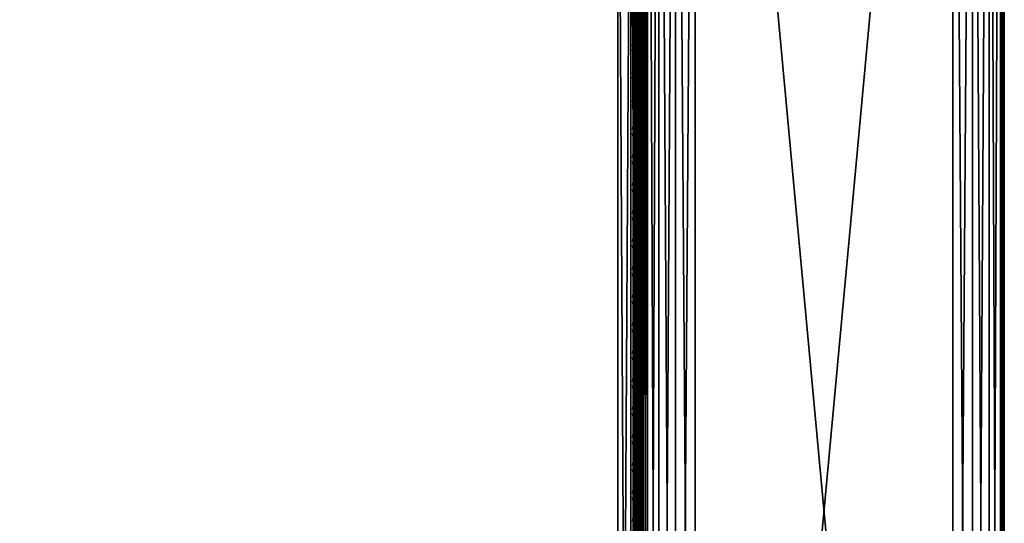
# Model space of a CAD drawing. Header units: inches. Extents: x 0 to 76, y -28.1 to 0.
# Tile 333 of 484: x 66.4 to 76, y -14.1 to -9.2. Entities that reach past the tile are written whole.
import ezdxf

# ---------------------------------------------------------------- set-up
doc = ezdxf.new("R2010")
doc.units = ezdxf.units.IN
doc.header["$LTSCALE"] = 0.03937
doc.header["$MEASUREMENT"] = 0
for name, color, linetype in [('A-FURN-3-ST', 151, 'Continuous'), ('A-FURN-3-ST-ARM', 165, 'Continuous'), ('A-FURN-3-ST-SEAM', 250, 'Continuous'), ('A-FURN-3-STITCH', 15, 'Continuous')]:
    doc.layers.add(name, color=color, linetype=linetype)

msp = doc.modelspace()

# ---------------------------------------------------------------- meshes
at = {"layer": 'A-FURN-3-ST'}
mesh = msp.add_polyface(dxfattribs=at)
corners = [(3.75, -5.4592, 18), (72.25, -5.4592, 18), (3.75, -5.1746, 17.9626), (72.25, -5.1746, 17.9626), (3.75, -4.9094, 17.8528), (72.25, -4.9094, 17.8528), (3.75, -4.6816, 17.6781), (72.25, -4.6816, 17.6781), (3.75, -4.5068, 17.4505), (72.25, -4.5068, 17.4505), (3.75, -4.3968, 17.1854), (72.25, -4.3968, 17.1854), (3.75, -4.3592, 16.9008), (72.25, -4.3504, 5.5004), (3.75, -4.3504, 5.5004), (3.75, -4.3883, 5.3089), (72.25, -4.3883, 5.3089), (3.75, -4.4967, 5.1466), (72.25, -4.4967, 5.1466), (3.75, -4.659, 5.0381), (72.25, -4.659, 5.0381), (3.75, -4.8504, 5), (3.75, -27.51, 5), (3.625, -4.8504, 5.0335), (3.625, -27.51, 5.0335), (3.5335, -4.8504, 5.125), (3.5335, -4.5038, 5.3567), (3.625, -4.3839, 5.5004), (3.625, -4.4193, 5.3217), (3.625, -4.5204, 5.1703), (3.625, -4.6718, 5.069), (3.5335, -4.4842, 16.9008), (3.625, -4.3926, 16.9008), (3.625, -4.4292, 17.1767), (3.5335, -5.2069, 17.8418), (3.625, -5.4592, 17.9665), (3.625, -5.1833, 17.9302), (3.5335, -4.77, 17.5897), (3.625, -4.7053, 17.6544), (3.625, -4.5358, 17.4337), (3.5335, -4.615, 17.3879), (3.5335, -4.5175, 17.153), (3.625, -4.9261, 17.8238), (3.625, -26.91, 17.9665), (3.75, -26.91, 18)]
mesh.append_faces([[corners[k] for k in face] for face in [(0, 1, 2), (2, 3, 4), (4, 5, 6), (6, 7, 8), (8, 9, 10), (10, 11, 12), (12, 13, 14), (14, 13, 15), (15, 16, 17), (17, 18, 19), (19, 20, 21), (21, 22, 23), (23, 24, 25), (26, 27, 28), (28, 27, 14), (28, 14, 15), (28, 15, 29), (29, 15, 17), (29, 17, 30), (30, 17, 19), (30, 19, 23), (23, 19, 21), (23, 25, 30), (27, 31, 32), (27, 32, 14), (14, 32, 12), (31, 33, 32), (32, 33, 10), (32, 10, 12), (34, 35, 36), (37, 38, 39, 40), (40, 39, 33, 41), (35, 0, 36), (36, 0, 2), (36, 2, 42), (42, 2, 4), (42, 4, 38), (38, 4, 6), (38, 6, 39), (39, 6, 8), (39, 8, 33), (33, 8, 10), (35, 43, 0), (44, 1, 0)]])
mesh = msp.add_polyface(dxfattribs=at)
corners = [(72.375, -4.8504, 5.0335), (72.375, -27.51, 5.0335), (72.25, -4.8504, 5), (72.25, -4.3504, 5.5004), (72.375, -4.3839, 5.5004), (72.25, -4.3883, 5.3089), (72.375, -4.4193, 5.3217), (72.25, -4.4967, 5.1466), (72.375, -4.5204, 5.1703), (72.25, -4.659, 5.0381), (72.375, -4.6718, 5.069), (72.4665, -4.7068, 5.1536), (72.4665, -4.4754, 5.5003), (72.4665, -4.5038, 5.3567), (72.4665, -4.5851, 5.2349), (72.25, -4.3592, 16.9008), (72.375, -4.3926, 16.9008), (72.25, -5.4592, 18), (72.375, -5.4592, 17.9665), (72.25, -5.1746, 17.9626), (72.375, -5.1833, 17.9302), (72.25, -4.9094, 17.8528), (72.375, -4.9261, 17.8238), (72.25, -4.6816, 17.6781), (72.375, -4.7053, 17.6544), (72.25, -4.5068, 17.4505), (72.375, -4.5358, 17.4337), (72.25, -4.3968, 17.1854), (72.375, -4.4292, 17.1767), (72.4665, -4.5175, 17.153), (72.4665, -5.4592, 17.875), (72.25, -26.91, 18), (72.375, -26.91, 17.9665), (3.75, -5.1746, 17.9626), (3.75, -4.9094, 17.8528), (3.75, -4.6816, 17.6781), (3.75, -4.5068, 17.4505), (3.75, -4.3968, 17.1854), (3.75, -4.3592, 16.9008), (3.75, -4.3883, 5.3089), (3.75, -4.4967, 5.1466), (3.75, -4.659, 5.0381), (3.75, -4.8504, 5), (72.25, -27.51, 5)]
mesh.append_faces([[corners[k] for k in face] for face in [(0, 1, 2), (3, 4, 5), (5, 4, 6), (5, 6, 7), (7, 6, 8), (7, 8, 9), (9, 8, 10), (9, 10, 2), (2, 10, 0), (0, 10, 11), (12, 6, 4), (8, 6, 13, 14), (3, 15, 4), (4, 15, 16), (4, 16, 12), (17, 18, 19), (19, 18, 20), (19, 20, 21), (21, 20, 22), (21, 22, 23), (23, 22, 24), (23, 24, 25), (25, 24, 26), (25, 26, 27), (27, 26, 28), (27, 28, 15), (15, 28, 16), (16, 28, 29), (18, 30, 20), (17, 31, 18), (18, 32, 30), (33, 17, 19), (34, 19, 21), (35, 21, 23), (36, 23, 25), (37, 25, 27), (38, 27, 15), (15, 3, 38), (39, 3, 5), (40, 5, 7), (41, 7, 9), (42, 9, 2), (2, 43, 42)]])
mesh = msp.add_polyface(dxfattribs=at)
corners = [(72.5, -4.8504, 5.25), (72.5, -27.51, 5.25), (72.4665, -4.8504, 5.125), (72.4665, -27.51, 5.125), (72.375, -4.8504, 5.0335), (72.4665, -4.7068, 5.1536), (72.5, -4.7253, 5.2835), (72.4665, -4.5851, 5.2349), (72.5, -4.6338, 5.3751), (72.4665, -4.5038, 5.3567), (72.5, -4.6004, 5.5002), (72.4665, -4.4754, 5.5003), (72.375, -4.4193, 5.3217), (72.375, -4.5204, 5.1703), (72.375, -4.6718, 5.069), (72.375, -4.3926, 16.9008), (72.4665, -4.4842, 16.9008), (72.5, -4.6092, 16.9007), (72.4665, -4.5175, 17.153), (72.5, -4.6383, 17.1205), (72.375, -5.1833, 17.9302), (72.4665, -5.4592, 17.875), (72.4665, -5.2069, 17.8418), (72.4665, -4.9719, 17.7445), (72.375, -4.9261, 17.8238), (72.4665, -4.77, 17.5897), (72.375, -4.7053, 17.6544), (72.4665, -4.615, 17.3879), (72.375, -4.5358, 17.4337), (72.375, -4.4292, 17.1767), (72.5, -5.4592, 17.75), (72.5, -5.2393, 17.7211), (72.5, -5.0343, 17.6362), (72.5, -4.8583, 17.5013), (72.5, -4.7233, 17.3254), (72.4665, -26.91, 17.875), (72.5, -27.76, 5.5), (72.5, -27.76, 16.9)]
mesh.append_faces([[corners[k] for k in face] for face in [(0, 1, 2), (2, 3, 4), (4, 5, 2), (2, 5, 0), (0, 5, 6), (6, 5, 7), (6, 7, 8), (8, 7, 9), (8, 9, 10), (10, 9, 11), (11, 9, 12), (13, 7, 5, 14), (11, 15, 16), (11, 16, 10), (10, 16, 17), (15, 18, 16), (16, 18, 19), (16, 19, 17), (20, 21, 22), (20, 22, 23, 24), (24, 23, 25, 26), (26, 25, 27, 28), (28, 27, 18, 29), (21, 30, 22), (22, 30, 31), (22, 31, 23), (23, 31, 32), (23, 32, 25), (25, 32, 33), (25, 33, 27), (27, 33, 34), (27, 34, 18), (18, 34, 19), (21, 35, 30), (0, 10, 1), (6, 8, 0), (0, 8, 10), (10, 17, 36), (37, 17, 30), (17, 19, 30), (30, 19, 34), (30, 34, 33), (33, 32, 30), (30, 32, 31)]])
mesh = msp.add_polyface(dxfattribs=at)
corners = [(72.4665, -4.8504, 5.125), (72.5, -27.51, 5.25), (72.4665, -27.51, 5.125), (72.5, -27.7265, 5.375), (72.5, -27.76, 5.5), (72.4665, -27.8565, 5.3565), (72.4665, -27.885, 5.5), (72.375, -27.9765, 5.5), (72.375, -27.6885, 5.069), (72.4665, -27.6535, 5.1535), (72.375, -27.8399, 5.1701), (72.4665, -27.7752, 5.2348), (72.375, -27.941, 5.3215), (72.5, -27.635, 5.2835), (72.5, -27.76, 16.9), (72.4665, -27.885, 16.9), (72.5, -26.91, 17.75), (72.4665, -26.91, 17.875), (72.5, -27.13, 17.721), (72.4665, -27.1624, 17.8418), (72.5, -27.335, 17.6361), (72.4665, -27.3975, 17.7444), (72.5, -27.511, 17.501), (72.4665, -27.5994, 17.5894), (72.5, -27.6461, 17.325), (72.4665, -27.7544, 17.3875), (72.5, -27.731, 17.12), (72.4665, -27.8518, 17.1523), (72.375, -27.9402, 17.176), (72.375, -26.91, 17.9665), (72.375, -27.186, 17.9302), (72.375, -27.4433, 17.8236), (72.375, -27.6641, 17.6541), (72.375, -27.8336, 17.4333), (72.4665, -5.4592, 17.875), (72.5, -5.4592, 17.75), (72.5, -4.6004, 5.5002), (72.5, -4.6092, 16.9007)]
mesh.append_faces([[corners[k] for k in face] for face in [(0, 1, 2), (3, 4, 5), (5, 4, 6), (5, 6, 7), (8, 2, 9), (10, 11, 5, 12), (2, 1, 9), (9, 1, 13), (9, 13, 11), (11, 13, 3), (11, 3, 5), (4, 14, 6), (6, 14, 15), (6, 15, 7), (16, 17, 18), (18, 17, 19), (18, 19, 20), (20, 19, 21), (20, 21, 22), (22, 21, 23), (22, 23, 24), (24, 23, 25), (24, 25, 26), (26, 25, 27), (26, 27, 14), (14, 27, 15), (15, 27, 28), (17, 29, 19), (19, 30, 31, 21), (21, 31, 32, 23), (23, 32, 33, 25), (25, 33, 28, 27), (34, 29, 17), (35, 17, 16), (1, 36, 4), (1, 4, 3), (4, 37, 14), (14, 35, 16), (18, 20, 16), (16, 20, 22), (16, 22, 24), (24, 26, 16), (16, 26, 14), (3, 13, 1)]])
mesh = msp.add_polyface(dxfattribs=at)
corners = [(3.75, -4.8504, 5), (72.25, -27.51, 5), (3.75, -27.51, 5), (3.625, -4.8504, 5.0335), (3.625, -27.51, 5.0335), (3.75, -28.01, 5.5), (3.625, -27.9765, 5.5), (3.75, -27.9719, 5.3087), (3.625, -27.941, 5.3215), (3.75, -27.8636, 5.1464), (3.625, -27.8399, 5.1701), (3.75, -27.7013, 5.0381), (3.625, -27.6885, 5.069), (3.5335, -27.6535, 5.1535), (3.5335, -27.885, 5.5), (3.75, -28.01, 16.9), (3.625, -27.9765, 16.9), (3.75, -26.91, 18), (3.625, -26.91, 17.9665), (3.75, -27.1947, 17.9625), (3.625, -27.186, 17.9302), (3.75, -27.46, 17.8526), (3.625, -27.4433, 17.8236), (3.75, -27.6878, 17.6778), (3.625, -27.6641, 17.6541), (3.75, -27.8626, 17.45), (3.625, -27.8336, 17.4333), (3.75, -27.9725, 17.1847), (3.625, -27.9402, 17.176), (3.5335, -27.8518, 17.1523), (3.5335, -26.91, 17.875), (3.5335, -27.5994, 17.5894), (3.5335, -27.7544, 17.3875), (3.625, -5.4592, 17.9665), (3.75, -5.4592, 18), (72.25, -28.01, 16.9), (72.25, -27.9725, 17.1847), (72.25, -27.8626, 17.45), (72.25, -27.6878, 17.6778), (72.25, -27.46, 17.8526), (72.25, -27.1947, 17.9625), (72.25, -27.7013, 5.0381), (72.25, -27.8636, 5.1464), (72.25, -27.9719, 5.3087)]
mesh.append_faces([[corners[k] for k in face] for face in [(0, 1, 2), (3, 2, 4), (5, 6, 7), (7, 6, 8), (7, 8, 9), (9, 8, 10), (9, 10, 11), (11, 10, 12), (11, 12, 2), (2, 12, 4), (4, 12, 13), (14, 8, 6), (5, 15, 6), (6, 15, 16), (6, 16, 14), (17, 18, 19), (19, 18, 20), (19, 20, 21), (21, 20, 22), (21, 22, 23), (23, 22, 24), (23, 24, 25), (25, 24, 26), (25, 26, 27), (27, 26, 28), (27, 28, 15), (15, 28, 16), (16, 28, 29), (18, 30, 20), (24, 31, 32, 26), (26, 32, 29, 28), (33, 30, 18), (34, 18, 17), (15, 35, 27), (27, 36, 25), (25, 37, 23), (23, 38, 21), (21, 39, 19), (19, 40, 17), (5, 35, 15), (2, 1, 11), (11, 41, 9), (9, 42, 7), (7, 43, 5)]])
mesh = msp.add_polyface(dxfattribs=at)
corners = [(72.375, -4.8504, 5.0335), (72.4665, -27.51, 5.125), (72.375, -27.51, 5.0335), (72.25, -4.8504, 5), (72.25, -27.51, 5), (72.4665, -27.8565, 5.3565), (72.375, -27.9765, 5.5), (72.375, -27.941, 5.3215), (72.25, -28.01, 5.5), (72.25, -27.9719, 5.3087), (72.375, -27.8399, 5.1701), (72.25, -27.8636, 5.1464), (72.375, -27.6885, 5.069), (72.25, -27.7013, 5.0381), (72.4665, -27.6535, 5.1535), (72.4665, -27.7752, 5.2348), (72.4665, -27.885, 16.9), (72.375, -27.9765, 16.9), (72.25, -28.01, 16.9), (72.375, -27.9402, 17.176), (72.25, -27.9725, 17.1847), (72.4665, -27.1624, 17.8418), (72.375, -26.91, 17.9665), (72.375, -27.186, 17.9302), (72.25, -26.91, 18), (72.25, -27.1947, 17.9625), (72.375, -27.4433, 17.8236), (72.25, -27.46, 17.8526), (72.375, -27.6641, 17.6541), (72.25, -27.6878, 17.6778), (72.375, -27.8336, 17.4333), (72.25, -27.8626, 17.45), (72.375, -5.4592, 17.9665), (3.75, -27.9725, 17.1847), (3.75, -27.8626, 17.45), (3.75, -27.6878, 17.6778), (3.75, -27.46, 17.8526), (3.75, -27.1947, 17.9625), (3.75, -26.91, 18), (3.75, -28.01, 5.5), (3.75, -27.7013, 5.0381), (3.75, -27.8636, 5.1464), (3.75, -27.9719, 5.3087), (72.25, -5.4592, 18)]
mesh.append_faces([[corners[k] for k in face] for face in [(0, 1, 2), (3, 2, 4), (5, 6, 7), (7, 6, 8), (7, 8, 9), (7, 9, 10), (10, 9, 11), (10, 11, 12), (12, 11, 13), (12, 13, 2), (2, 13, 4), (2, 1, 12), (12, 14, 15, 10), (6, 16, 17), (6, 17, 8), (8, 17, 18), (16, 19, 17), (17, 19, 20), (17, 20, 18), (21, 22, 23), (22, 24, 23), (23, 24, 25), (23, 25, 26), (26, 25, 27), (26, 27, 28), (28, 27, 29), (28, 29, 30), (30, 29, 31), (30, 31, 19), (19, 31, 20), (32, 24, 22), (33, 18, 20), (34, 20, 31), (35, 31, 29), (36, 29, 27), (37, 27, 25), (38, 25, 24), (8, 18, 39), (40, 4, 13), (41, 13, 11), (42, 11, 9), (39, 9, 8), (24, 43, 38)]])
at = {"layer": 'A-FURN-3-ST-ARM'}
mesh = msp.add_polyface(dxfattribs=at)
corners = [(75.6913, -27.51, 5.0381), (75.5, -0.5, 5), (75.6913, -0.5, 5.0381), (75.8536, -27.51, 5.1464), (75.8536, -0.5, 5.1464), (75.9619, -27.51, 5.3087), (75.9619, -0.5, 5.3087), (76, -27.51, 5.5), (76, -0.5, 5.5), (73, -0.5, 5), (73, -27.51, 5), (72.8087, -0.5, 5.0381), (72.8087, -27.51, 5.0381), (72.6464, -0.5, 5.1464), (72.6464, -27.51, 5.1464), (72.5381, -0.5, 5.3087), (72.5381, -27.51, 5.3087), (72.5, -0.5, 5.5), (75.5, -0.3087, 5.0381), (72.617, -0.3131, 5.2386), (72.7386, -0.3131, 5.117), (72.887, -0.3475, 5.0374), (72.5374, -0.3475, 5.387), (75.9581, -0.4212, 5.3158), (75.6525, -0.387, 5.0374), (75.8143, -0.4659, 5.1126), (76, -27.51, 20.5), (76, -0.5, 20.5), (75.5, -0.5, 21), (75.5, -27.51, 21), (75.6913, -0.5, 20.9619), (75.6913, -27.51, 20.9619), (75.8536, -0.5, 20.8536), (75.8536, -27.51, 20.8536), (75.9619, -0.5, 20.6913), (75.9619, -27.51, 20.6913), (75.6525, -0.387, 20.9626), (75.8143, -0.4659, 20.8874), (75.9581, -0.4212, 20.6842), (72.8087, -27.51, 20.9619), (73, -0.5, 21), (72.8087, -0.5, 20.9619), (72.6464, -27.51, 20.8536), (72.6464, -0.5, 20.8536), (72.5381, -27.51, 20.6913), (72.5381, -0.5, 20.6913), (72.5, -27.51, 20.5), (72.5, -0.5, 20.5), (72.5374, -0.3475, 20.613), (72.617, -0.3131, 20.7614), (72.7386, -0.3131, 20.883), (72.887, -0.3475, 20.9626), (72.5, -27.51, 5.5)]
mesh.append_faces([[corners[k] for k in face] for face in [(0, 1, 2), (3, 2, 4), (5, 4, 6), (7, 6, 8), (9, 10, 11), (11, 12, 13), (13, 14, 15), (15, 16, 17), (1, 9, 18), (15, 19, 13), (13, 20, 11), (11, 21, 9), (15, 17, 22), (6, 23, 8), (1, 24, 2), (2, 24, 25), (2, 25, 4), (6, 4, 23), (26, 8, 27), (1, 10, 9), (28, 29, 30), (30, 31, 32), (32, 33, 34), (34, 35, 27), (36, 28, 30), (36, 30, 37), (37, 30, 32), (27, 38, 34), (34, 38, 32), (39, 40, 41), (42, 41, 43), (44, 43, 45), (46, 45, 47), (48, 47, 45), (49, 45, 43), (50, 43, 41), (51, 41, 40), (17, 52, 47), (40, 29, 28)]])
mesh = msp.add_polyface(dxfattribs=at)
corners = [(75.5, -27.51, 5), (75.5, -0.5, 5), (75.6913, -27.51, 5.0381), (75.6913, -0.5, 5.0381), (75.8536, -27.51, 5.1464), (75.8536, -0.5, 5.1464), (75.9619, -27.51, 5.3087), (75.9619, -0.5, 5.3087), (76, -27.51, 5.5), (72.8087, -0.5, 5.0381), (73, -27.51, 5), (72.8087, -27.51, 5.0381), (72.6464, -0.5, 5.1464), (72.6464, -27.51, 5.1464), (72.5381, -0.5, 5.3087), (72.5381, -27.51, 5.3087), (72.5, -0.5, 5.5), (72.5, -27.51, 5.5), (72.5374, -27.623, 5.3475), (72.6126, -27.5441, 5.1857), (72.8158, -27.5888, 5.0419), (75.6842, -27.5888, 5.0419), (75.8874, -27.5441, 5.1857), (75.9626, -27.623, 5.3475), (76, -0.5, 5.5), (76, -27.51, 20.5), (75.6913, -0.5, 20.9619), (75.5, -27.51, 21), (75.6913, -27.51, 20.9619), (75.8536, -0.5, 20.8536), (75.8536, -27.51, 20.8536), (75.9619, -0.5, 20.6913), (75.9619, -27.51, 20.6913), (76, -0.5, 20.5), (73, -27.51, 21), (73, -0.5, 21), (72.8087, -27.51, 20.9619), (72.8087, -0.5, 20.9619), (72.6464, -27.51, 20.8536), (72.6464, -0.5, 20.8536), (72.5381, -27.51, 20.6913), (72.5381, -0.5, 20.6913), (72.5, -27.51, 20.5), (75.9626, -27.623, 20.6525), (75.8874, -27.5441, 20.8143), (75.6842, -27.5888, 20.9581), (72.8158, -27.5888, 20.9581), (72.6126, -27.5441, 20.8143), (72.5374, -27.623, 20.6525), (72.5, -0.5, 20.5)]
mesh.append_faces([[corners[k] for k in face] for face in [(0, 1, 2), (2, 3, 4), (4, 5, 6), (6, 7, 8), (9, 10, 11), (12, 11, 13), (14, 13, 15), (16, 15, 17), (18, 17, 15), (18, 15, 19), (19, 15, 13), (10, 20, 11), (11, 20, 13), (4, 21, 2), (2, 21, 0), (22, 4, 6), (22, 6, 23), (23, 6, 8), (8, 24, 25), (0, 10, 1), (26, 27, 28), (29, 28, 30), (31, 30, 32), (33, 32, 25), (34, 35, 36), (36, 37, 38), (38, 39, 40), (40, 41, 42), (43, 25, 32), (43, 32, 44), (44, 32, 30), (27, 45, 28), (28, 45, 30), (38, 46, 36), (36, 46, 34), (47, 38, 40), (47, 40, 48), (48, 40, 42), (49, 17, 42), (34, 27, 35)]])
at = {"layer": 'A-FURN-3-ST-SEAM'}
mesh = msp.add_polyface(dxfattribs=at)
corners = [(72.4433, -9.0343, 17.8505), (72.4266, -9.0343, 17.8563), (72.4266, -5.4592, 17.8563), (72.4433, -5.4592, 17.8505), (72.4266, -5.285, 17.8401), (72.4433, -5.286, 17.8344), (72.4266, -5.1073, 17.7892), (72.4433, -5.1094, 17.7838), (72.4981, -5.0961, 17.8176), (72.4997, -5.0896, 17.8341), (72.4997, -5.2762, 17.8876), (72.4981, -5.2794, 17.8702), (72.4997, -5.4592, 17.9045), (72.4981, -5.4592, 17.8868), (72.4997, -9.0343, 17.9045), (72.4981, -9.0343, 17.8868), (72.4949, -5.0832, 17.85), (72.4949, -5.273, 17.9045), (72.4949, -5.4592, 17.9217), (72.4949, -9.0343, 17.9217), (72.4345, -5.2684, 17.9295), (72.4188, -5.2699, 17.9215), (72.4188, -5.4592, 17.939), (72.4345, -5.4592, 17.9472), (72.4188, -9.0343, 17.939), (72.4345, -9.0343, 17.9472), (72.461, -12.6094, 17.8515), (72.4433, -12.6094, 17.8505), (72.461, -9.0343, 17.8515), (72.461, -5.4592, 17.8515), (72.461, -5.2858, 17.8354), (72.461, -5.1091, 17.7847), (72.4845, -9.0343, 17.9362), (72.4845, -5.4592, 17.9362), (72.4845, -5.2704, 17.9187), (72.4845, -5.0779, 17.8635), (72.4266, -12.6094, 17.8563), (72.4128, -12.6094, 17.8675), (72.4128, -9.0343, 17.8675), (72.4128, -5.4592, 17.8675), (72.4128, -5.2829, 17.8512), (72.4128, -5.1032, 17.7996), (72.4772, -12.6094, 17.8588), (72.4772, -9.0343, 17.8588), (72.4772, -5.4592, 17.8588), (72.4772, -5.2845, 17.8426), (72.4772, -5.1064, 17.7916), (72.4696, -9.0343, 17.9459), (72.4696, -5.4592, 17.9459), (72.4696, -5.2686, 17.9282), (72.4696, -5.0743, 17.8725)]
mesh.append_faces([[corners[k] for k in face] for face in [(0, 1, 2, 3), (3, 2, 4, 5), (5, 4, 6, 7), (8, 9, 10, 11), (11, 10, 12, 13), (13, 12, 14, 15), (9, 16, 17, 10), (10, 17, 18, 12), (12, 18, 19, 14), (20, 21, 22, 23), (23, 22, 24, 25), (28, 0, 3, 29), (29, 3, 5, 30), (30, 5, 7, 31), (32, 19, 18, 33), (33, 18, 17, 34), (34, 17, 16, 35), (1, 38, 39, 2), (2, 39, 40, 4), (4, 40, 41, 6), (43, 28, 29, 44), (44, 29, 30, 45), (45, 30, 31, 46), (15, 43, 44, 13), (13, 44, 45, 11), (11, 45, 46, 8), (47, 32, 33, 48), (48, 33, 34, 49), (49, 34, 35, 50), (25, 47, 48, 23), (23, 48, 49, 20)]])
mesh.append_faces([[corners[k] for k in face] for face in [(26, 27, 0, 28), (36, 37, 38, 1), (42, 26, 28, 43)]], dxfattribs={"vtx0": -1})
mesh = msp.add_polyface(dxfattribs=at)
corners = [(72.4035, -9.0343, 17.8826), (72.4128, -9.0343, 17.8675), (72.4128, -12.6094, 17.8675), (72.4035, -12.6094, 17.8826), (72.4128, -16.1846, 17.8675), (72.4035, -16.1846, 17.8826), (72.4128, -19.7597, 17.8675), (72.4035, -19.7597, 17.8826), (72.4128, -23.3349, 17.8675), (72.4035, -23.3349, 17.8826), (72.4128, -26.91, 17.8675), (72.4035, -26.91, 17.8826), (72.4, -26.91, 17.9), (72.4, -23.3349, 17.9), (72.4, -19.7597, 17.9), (72.4, -16.1846, 17.9), (72.4, -12.6094, 17.9), (72.4, -9.0343, 17.9), (72.4188, -9.0343, 17.939), (72.4071, -9.0343, 17.9255), (72.4071, -12.6094, 17.9255), (72.4188, -12.6094, 17.939), (72.4071, -16.1846, 17.9255), (72.4188, -16.1846, 17.939), (72.4071, -19.7597, 17.9255), (72.4188, -19.7597, 17.939), (72.4071, -23.3349, 17.9255), (72.4188, -23.3349, 17.939), (72.4071, -26.91, 17.9255), (72.4188, -26.91, 17.939), (72.4, -27.0951, 17.8825), (72.4266, -26.91, 17.8563), (72.4266, -23.3349, 17.8563), (72.4266, -19.7597, 17.8563), (72.4266, -16.1846, 17.8563), (72.4266, -12.6094, 17.8563)]
mesh.append_faces([[corners[k] for k in face] for face in [(9, 8, 10, 11), (11, 12, 9), (9, 13, 7), (7, 13, 14), (7, 14, 5), (5, 14, 15), (5, 15, 3), (3, 15, 16), (3, 16, 0), (0, 16, 17), (27, 26, 28, 29), (19, 17, 20), (20, 17, 16), (20, 16, 22), (22, 16, 15), (22, 15, 24), (24, 15, 14), (24, 14, 26), (26, 14, 13), (26, 13, 28), (28, 13, 12), (28, 12, 30), (31, 10, 8, 32)]])
mesh.append_faces([[corners[k] for k in face] for face in [(7, 6, 8, 9), (25, 24, 26, 27)]], dxfattribs={"vtx0": -1})
mesh.append_faces([[corners[k] for k in face] for face in [(3, 2, 4, 5), (5, 4, 6, 7), (21, 20, 22, 23), (23, 22, 24, 25), (33, 6, 4, 34), (34, 4, 2, 35)]], dxfattribs={"vtx0": -1, "vtx2": -1})
mesh.append_faces([[corners[k] for k in face] for face in [(0, 1, 2, 3), (18, 19, 20, 21), (32, 8, 6, 33)]], dxfattribs={"vtx2": -1})
mesh = msp.add_polyface(dxfattribs=at)
corners = [(72.4433, -19.7597, 17.8505), (72.4266, -19.7597, 17.8563), (72.4266, -16.1846, 17.8563), (72.4433, -16.1846, 17.8505), (72.4266, -12.6094, 17.8563), (72.4433, -12.6094, 17.8505), (72.4266, -9.0343, 17.8563), (72.4433, -9.0343, 17.8505), (72.4981, -9.0343, 17.8868), (72.4997, -9.0343, 17.9045), (72.4997, -12.6094, 17.9045), (72.4981, -12.6094, 17.8868), (72.4997, -16.1846, 17.9045), (72.4981, -16.1846, 17.8868), (72.4997, -19.7597, 17.9045), (72.4981, -19.7597, 17.8868), (72.4949, -9.0343, 17.9217), (72.4949, -12.6094, 17.9217), (72.4949, -16.1846, 17.9217), (72.4949, -19.7597, 17.9217), (72.4345, -9.0343, 17.9472), (72.4188, -9.0343, 17.939), (72.4188, -12.6094, 17.939), (72.4345, -12.6094, 17.9472), (72.4188, -16.1846, 17.939), (72.4345, -16.1846, 17.9472), (72.4188, -19.7597, 17.939), (72.4345, -19.7597, 17.9472), (72.461, -23.3349, 17.8515), (72.4433, -23.3349, 17.8505), (72.461, -19.7597, 17.8515), (72.461, -16.1846, 17.8515), (72.461, -12.6094, 17.8515), (72.4845, -23.3349, 17.9362), (72.4949, -23.3349, 17.9217), (72.4845, -19.7597, 17.9362), (72.4845, -16.1846, 17.9362), (72.4845, -12.6094, 17.9362), (72.4845, -9.0343, 17.9362), (72.4772, -23.3349, 17.8588), (72.4772, -19.7597, 17.8588), (72.4772, -16.1846, 17.8588), (72.4772, -12.6094, 17.8588), (72.4981, -23.3349, 17.8868), (72.4772, -9.0343, 17.8588), (72.4696, -23.3349, 17.9459), (72.4696, -19.7597, 17.9459), (72.4696, -16.1846, 17.9459), (72.4696, -12.6094, 17.9459), (72.4696, -9.0343, 17.9459), (72.4345, -23.3349, 17.9472)]
mesh.append_faces([[corners[k] for k in face] for face in [(5, 4, 6, 7), (37, 17, 16, 38), (11, 42, 44, 8), (48, 37, 38, 49), (23, 48, 49, 20)]], dxfattribs={"vtx0": -1})
mesh.append_faces([[corners[k] for k in face] for face in [(0, 1, 2, 3), (3, 2, 4, 5), (11, 10, 12, 13), (13, 12, 14, 15), (10, 17, 18, 12), (12, 18, 19, 14), (23, 22, 24, 25), (25, 24, 26, 27), (30, 0, 3, 31), (31, 3, 5, 32), (35, 19, 18, 36), (36, 18, 17, 37), (40, 30, 31, 41), (41, 31, 32, 42), (15, 40, 41, 13), (13, 41, 42, 11), (46, 35, 36, 47), (47, 36, 37, 48), (27, 46, 47, 25), (25, 47, 48, 23)]], dxfattribs={"vtx0": -1, "vtx2": -1})
mesh.append_faces([[corners[k] for k in face] for face in [(8, 9, 10, 11), (9, 16, 17, 10), (20, 21, 22, 23), (28, 29, 0, 30), (33, 34, 19, 35), (39, 28, 30, 40), (43, 39, 40, 15), (45, 33, 35, 46), (50, 45, 46, 27)]], dxfattribs={"vtx2": -1})
at = {"layer": 'A-FURN-3-STITCH'}
mesh = msp.add_polymesh((7, 4), dxfattribs=at)
for k, corner in enumerate([(72.3907, -9.4899, 17.9558), (72.3929, -9.4899, 17.9543), (72.3972, -9.49, 17.9514), (72.3993, -9.49, 17.9499), (72.395, -9.4515, 17.9615), (72.3997, -9.4514, 17.9637), (72.404, -9.4515, 17.9608), (72.4036, -9.4516, 17.9556), (72.3976, -9.4126, 17.9646), (72.4023, -9.4125, 17.9669), (72.4066, -9.4126, 17.964), (72.4062, -9.4127, 17.9588), (72.3984, -9.3735, 17.9652), (72.4031, -9.3735, 17.9675), (72.4074, -9.3735, 17.9646), (72.4071, -9.3736, 17.9594), (72.3976, -9.3345, 17.9633), (72.4023, -9.3344, 17.9656), (72.4066, -9.3345, 17.9627), (72.4062, -9.3345, 17.9575), (72.395, -9.2957, 17.9589), (72.3997, -9.2957, 17.9611), (72.404, -9.2957, 17.9582), (72.4036, -9.2958, 17.953), (72.3907, -9.2574, 17.9519), (72.3929, -9.2575, 17.9505), (72.3972, -9.2575, 17.9476), (72.3993, -9.2575, 17.9461)]):
    mesh.set_mesh_vertex(divmod(k, 4), corner)
mesh = msp.add_polymesh((7, 4), dxfattribs=at)
for k, corner in enumerate([(72.3907, -9.7615, 17.9558), (72.3929, -9.7615, 17.9543), (72.3972, -9.7615, 17.9514), (72.3993, -9.7616, 17.9499), (72.395, -9.723, 17.9615), (72.3997, -9.723, 17.9637), (72.404, -9.723, 17.9608), (72.4036, -9.7231, 17.9556), (72.3976, -9.6841, 17.9646), (72.4023, -9.6841, 17.9669), (72.4066, -9.6841, 17.964), (72.4062, -9.6842, 17.9588), (72.3984, -9.645, 17.9652), (72.4031, -9.645, 17.9675), (72.4074, -9.645, 17.9646), (72.4071, -9.6451, 17.9594), (72.3976, -9.606, 17.9633), (72.4023, -9.6059, 17.9656), (72.4066, -9.606, 17.9627), (72.4062, -9.6061, 17.9575), (72.395, -9.5672, 17.9589), (72.3997, -9.5672, 17.9611), (72.404, -9.5672, 17.9582), (72.4036, -9.5673, 17.953), (72.3907, -9.529, 17.9519), (72.3929, -9.529, 17.9505), (72.3972, -9.5291, 17.9476), (72.3993, -9.5291, 17.9461)]):
    mesh.set_mesh_vertex(divmod(k, 4), corner)
mesh = msp.add_polymesh((7, 4), dxfattribs=at)
for k, corner in enumerate([(72.3907, -10.033, 17.9558), (72.3929, -10.033, 17.9543), (72.3972, -10.0331, 17.9514), (72.3993, -10.0331, 17.9499), (72.395, -9.9945, 17.9615), (72.3997, -9.9945, 17.9637), (72.404, -9.9945, 17.9608), (72.4036, -9.9946, 17.9556), (72.3976, -9.9556, 17.9646), (72.4023, -9.9556, 17.9669), (72.4066, -9.9557, 17.964), (72.4062, -9.9557, 17.9588), (72.3984, -9.9166, 17.9652), (72.4031, -9.9165, 17.9675), (72.4074, -9.9166, 17.9646), (72.4071, -9.9167, 17.9594), (72.3976, -9.8775, 17.9633), (72.4023, -9.8775, 17.9656), (72.4066, -9.8775, 17.9627), (72.4062, -9.8776, 17.9575), (72.395, -9.8387, 17.9589), (72.3997, -9.8387, 17.9611), (72.404, -9.8388, 17.9582), (72.4036, -9.8388, 17.953), (72.3907, -9.8005, 17.9519), (72.3929, -9.8005, 17.9505), (72.3972, -9.8006, 17.9476), (72.3993, -9.8006, 17.9461)]):
    mesh.set_mesh_vertex(divmod(k, 4), corner)
mesh = msp.add_polymesh((7, 4), dxfattribs=at)
for k, corner in enumerate([(72.3907, -10.3045, 17.9558), (72.3929, -10.3045, 17.9543), (72.3972, -10.3046, 17.9514), (72.3993, -10.3046, 17.9499), (72.395, -10.2661, 17.9615), (72.3997, -10.266, 17.9637), (72.404, -10.2661, 17.9608), (72.4036, -10.2662, 17.9556), (72.3976, -10.2272, 17.9646), (72.4023, -10.2271, 17.9669), (72.4066, -10.2272, 17.964), (72.4062, -10.2273, 17.9588), (72.3984, -10.1881, 17.9652), (72.4031, -10.188, 17.9675), (72.4074, -10.1881, 17.9646), (72.4071, -10.1882, 17.9594), (72.3976, -10.149, 17.9633), (72.4023, -10.149, 17.9656), (72.4066, -10.1491, 17.9627), (72.4062, -10.1491, 17.9575), (72.395, -10.1103, 17.9589), (72.3997, -10.1102, 17.9611), (72.404, -10.1103, 17.9582), (72.4036, -10.1104, 17.953), (72.3907, -10.072, 17.9519), (72.3929, -10.0721, 17.9505), (72.3972, -10.0721, 17.9476), (72.3993, -10.0721, 17.9461)]):
    mesh.set_mesh_vertex(divmod(k, 4), corner)
mesh = msp.add_polymesh((7, 4), dxfattribs=at)
for k, corner in enumerate([(72.3907, -10.576, 17.9558), (72.3929, -10.5761, 17.9543), (72.3972, -10.5761, 17.9514), (72.3993, -10.5761, 17.9499), (72.395, -10.5376, 17.9615), (72.3997, -10.5376, 17.9637), (72.404, -10.5376, 17.9608), (72.4036, -10.5377, 17.9556), (72.3976, -10.4987, 17.9646), (72.4023, -10.4987, 17.9669), (72.4066, -10.4987, 17.964), (72.4062, -10.4988, 17.9588), (72.3984, -10.4596, 17.9652), (72.4031, -10.4596, 17.9675), (72.4074, -10.4596, 17.9646), (72.4071, -10.4597, 17.9594), (72.3976, -10.4206, 17.9633), (72.4023, -10.4205, 17.9656), (72.4066, -10.4206, 17.9627), (72.4062, -10.4207, 17.9575), (72.395, -10.3818, 17.9589), (72.3997, -10.3818, 17.9611), (72.404, -10.3818, 17.9582), (72.4036, -10.3819, 17.953), (72.3907, -10.3436, 17.9519), (72.3929, -10.3436, 17.9505), (72.3972, -10.3436, 17.9476), (72.3993, -10.3437, 17.9461)]):
    mesh.set_mesh_vertex(divmod(k, 4), corner)
mesh = msp.add_polymesh((7, 4), dxfattribs=at)
for k, corner in enumerate([(72.3907, -10.8476, 17.9558), (72.3929, -10.8476, 17.9543), (72.3972, -10.8476, 17.9514), (72.3993, -10.8477, 17.9499), (72.395, -10.8091, 17.9615), (72.3997, -10.8091, 17.9637), (72.404, -10.8091, 17.9608), (72.4036, -10.8092, 17.9556), (72.3976, -10.7702, 17.9646), (72.4023, -10.7702, 17.9669), (72.4066, -10.7702, 17.964), (72.4062, -10.7703, 17.9588), (72.3984, -10.7311, 17.9652), (72.4031, -10.7311, 17.9675), (72.4074, -10.7312, 17.9646), (72.4071, -10.7312, 17.9594), (72.3976, -10.6921, 17.9633), (72.4023, -10.6921, 17.9656), (72.4066, -10.6921, 17.9627), (72.4062, -10.6922, 17.9575), (72.395, -10.6533, 17.9589), (72.3997, -10.6533, 17.9611), (72.404, -10.6533, 17.9582), (72.4036, -10.6534, 17.953), (72.3907, -10.6151, 17.9519), (72.3929, -10.6151, 17.9505), (72.3972, -10.6152, 17.9476), (72.3993, -10.6152, 17.9461)]):
    mesh.set_mesh_vertex(divmod(k, 4), corner)
mesh = msp.add_polymesh((7, 4), dxfattribs=at)
for k, corner in enumerate([(72.3907, -11.1191, 17.9558), (72.3929, -11.1191, 17.9543), (72.3972, -11.1192, 17.9514), (72.3993, -11.1192, 17.9499), (72.395, -11.0807, 17.9615), (72.3997, -11.0806, 17.9637), (72.404, -11.0807, 17.9608), (72.4036, -11.0807, 17.9556), (72.3976, -11.0418, 17.9646), (72.4023, -11.0417, 17.9669), (72.4066, -11.0418, 17.964), (72.4062, -11.0419, 17.9588), (72.3984, -11.0027, 17.9652), (72.4031, -11.0026, 17.9675), (72.4074, -11.0027, 17.9646), (72.4071, -11.0028, 17.9594), (72.3976, -10.9636, 17.9633), (72.4023, -10.9636, 17.9656), (72.4066, -10.9636, 17.9627), (72.4062, -10.9637, 17.9575), (72.395, -10.9249, 17.9589), (72.3997, -10.9248, 17.9611), (72.404, -10.9249, 17.9582), (72.4036, -10.925, 17.953), (72.3907, -10.8866, 17.9519), (72.3929, -10.8867, 17.9505), (72.3972, -10.8867, 17.9476), (72.3993, -10.8867, 17.9461)]):
    mesh.set_mesh_vertex(divmod(k, 4), corner)
mesh = msp.add_polymesh((7, 4), dxfattribs=at)
for k, corner in enumerate([(72.3907, -11.3906, 17.9558), (72.3929, -11.3907, 17.9543), (72.3972, -11.3907, 17.9514), (72.3993, -11.3907, 17.9499), (72.395, -11.3522, 17.9615), (72.3997, -11.3521, 17.9637), (72.404, -11.3522, 17.9608), (72.4036, -11.3523, 17.9556), (72.3976, -11.3133, 17.9646), (72.4023, -11.3133, 17.9669), (72.4066, -11.3133, 17.964), (72.4062, -11.3134, 17.9588), (72.3984, -11.2742, 17.9652), (72.4031, -11.2742, 17.9675), (72.4074, -11.2742, 17.9646), (72.4071, -11.2743, 17.9594), (72.3976, -11.2352, 17.9633), (72.4023, -11.2351, 17.9656), (72.4066, -11.2352, 17.9627), (72.4062, -11.2353, 17.9575), (72.395, -11.1964, 17.9589), (72.3997, -11.1964, 17.9611), (72.404, -11.1964, 17.9582), (72.4036, -11.1965, 17.953), (72.3907, -11.1582, 17.9519), (72.3929, -11.1582, 17.9505), (72.3972, -11.1582, 17.9476), (72.3993, -11.1583, 17.9461)]):
    mesh.set_mesh_vertex(divmod(k, 4), corner)
mesh = msp.add_polymesh((7, 4), dxfattribs=at)
for k, corner in enumerate([(72.3907, -11.6622, 17.9558), (72.3929, -11.6622, 17.9543), (72.3972, -11.6622, 17.9514), (72.3993, -11.6623, 17.9499), (72.395, -11.6237, 17.9615), (72.3997, -11.6237, 17.9637), (72.404, -11.6237, 17.9608), (72.4036, -11.6238, 17.9556), (72.3976, -11.5848, 17.9646), (72.4023, -11.5848, 17.9669), (72.4066, -11.5848, 17.964), (72.4062, -11.5849, 17.9588), (72.3984, -11.5457, 17.9652), (72.4031, -11.5457, 17.9675), (72.4074, -11.5457, 17.9646), (72.4071, -11.5458, 17.9594), (72.3976, -11.5067, 17.9633), (72.4023, -11.5067, 17.9656), (72.4066, -11.5067, 17.9627), (72.4062, -11.5068, 17.9575), (72.395, -11.4679, 17.9589), (72.3997, -11.4679, 17.9611), (72.404, -11.4679, 17.9582), (72.4036, -11.468, 17.953), (72.3907, -11.4297, 17.9519), (72.3929, -11.4297, 17.9505), (72.3972, -11.4298, 17.9476), (72.3993, -11.4298, 17.9461)]):
    mesh.set_mesh_vertex(divmod(k, 4), corner)
mesh = msp.add_polymesh((7, 4), dxfattribs=at)
for k, corner in enumerate([(72.3907, -11.9337, 17.9558), (72.3929, -11.9337, 17.9543), (72.3972, -11.9338, 17.9514), (72.3993, -11.9338, 17.9499), (72.395, -11.8952, 17.9615), (72.3997, -11.8952, 17.9637), (72.404, -11.8953, 17.9608), (72.4036, -11.8953, 17.9556), (72.3976, -11.8564, 17.9646), (72.4023, -11.8563, 17.9669), (72.4066, -11.8564, 17.964), (72.4062, -11.8564, 17.9588), (72.3984, -11.8173, 17.9652), (72.4031, -11.8172, 17.9675), (72.4074, -11.8173, 17.9646), (72.4071, -11.8174, 17.9594), (72.3976, -11.7782, 17.9633), (72.4023, -11.7782, 17.9656), (72.4066, -11.7782, 17.9627), (72.4062, -11.7783, 17.9575), (72.395, -11.7395, 17.9589), (72.3997, -11.7394, 17.9611), (72.404, -11.7395, 17.9582), (72.4036, -11.7396, 17.953), (72.3907, -11.7012, 17.9519), (72.3929, -11.7012, 17.9505), (72.3972, -11.7013, 17.9476), (72.3993, -11.7013, 17.9461)]):
    mesh.set_mesh_vertex(divmod(k, 4), corner)
mesh = msp.add_polymesh((7, 4), dxfattribs=at)
for k, corner in enumerate([(72.3907, -12.2052, 17.9558), (72.3929, -12.2052, 17.9543), (72.3972, -12.2053, 17.9514), (72.3993, -12.2053, 17.9499), (72.395, -12.1668, 17.9615), (72.3997, -12.1667, 17.9637), (72.404, -12.1668, 17.9608), (72.4036, -12.1669, 17.9556), (72.3976, -12.1279, 17.9646), (72.4023, -12.1278, 17.9669), (72.4066, -12.1279, 17.964), (72.4062, -12.128, 17.9588), (72.3984, -12.0888, 17.9652), (72.4031, -12.0888, 17.9675), (72.4074, -12.0888, 17.9646), (72.4071, -12.0889, 17.9594), (72.3976, -12.0497, 17.9633), (72.4023, -12.0497, 17.9656), (72.4066, -12.0498, 17.9627), (72.4062, -12.0498, 17.9575), (72.395, -12.011, 17.9589), (72.3997, -12.0109, 17.9611), (72.404, -12.011, 17.9582), (72.4036, -12.0111, 17.953), (72.3907, -11.9727, 17.9519), (72.3929, -11.9728, 17.9505), (72.3972, -11.9728, 17.9476), (72.3993, -11.9728, 17.9461)]):
    mesh.set_mesh_vertex(divmod(k, 4), corner)
mesh = msp.add_polymesh((7, 4), dxfattribs=at)
for k, corner in enumerate([(72.3907, -12.4767, 17.9558), (72.3929, -12.4768, 17.9543), (72.3972, -12.4768, 17.9514), (72.3993, -12.4768, 17.9499), (72.395, -12.4383, 17.9615), (72.3997, -12.4383, 17.9637), (72.404, -12.4383, 17.9608), (72.4036, -12.4384, 17.9556), (72.3976, -12.3994, 17.9646), (72.4023, -12.3994, 17.9669), (72.4066, -12.3994, 17.964), (72.4062, -12.3995, 17.9588), (72.3984, -12.3603, 17.9652), (72.4031, -12.3603, 17.9675), (72.4074, -12.3603, 17.9646), (72.4071, -12.3604, 17.9594), (72.3976, -12.3213, 17.9633), (72.4023, -12.3212, 17.9656), (72.4066, -12.3213, 17.9627), (72.4062, -12.3214, 17.9575), (72.395, -12.2825, 17.9589), (72.3997, -12.2825, 17.9611), (72.404, -12.2825, 17.9582), (72.4036, -12.2826, 17.953), (72.3907, -12.2443, 17.9519), (72.3929, -12.2443, 17.9505), (72.3972, -12.2443, 17.9476), (72.3993, -12.2444, 17.9461)]):
    mesh.set_mesh_vertex(divmod(k, 4), corner)
mesh = msp.add_polymesh((7, 4), dxfattribs=at)
for k, corner in enumerate([(72.3907, -12.7483, 17.9558), (72.3929, -12.7483, 17.9543), (72.3972, -12.7484, 17.9514), (72.3993, -12.7484, 17.9499), (72.395, -12.7098, 17.9615), (72.3997, -12.7098, 17.9637), (72.404, -12.7098, 17.9608), (72.4036, -12.7099, 17.9556), (72.3976, -12.6709, 17.9646), (72.4023, -12.6709, 17.9669), (72.4066, -12.671, 17.964), (72.4062, -12.671, 17.9588), (72.3984, -12.6319, 17.9652), (72.4031, -12.6318, 17.9675), (72.4074, -12.6319, 17.9646), (72.4071, -12.632, 17.9594), (72.3976, -12.5928, 17.9633), (72.4023, -12.5928, 17.9656), (72.4066, -12.5928, 17.9627), (72.4062, -12.5929, 17.9575), (72.395, -12.554, 17.9589), (72.3997, -12.554, 17.9611), (72.404, -12.5541, 17.9582), (72.4036, -12.5541, 17.953), (72.3907, -12.5158, 17.9519), (72.3929, -12.5158, 17.9505), (72.3972, -12.5159, 17.9476), (72.3993, -12.5159, 17.9461)]):
    mesh.set_mesh_vertex(divmod(k, 4), corner)
mesh = msp.add_polymesh((7, 4), dxfattribs=at)
for k, corner in enumerate([(72.3907, -13.0198, 17.9558), (72.3929, -13.0198, 17.9543), (72.3972, -13.0199, 17.9514), (72.3993, -13.0199, 17.9499), (72.395, -12.9814, 17.9615), (72.3997, -12.9813, 17.9637), (72.404, -12.9814, 17.9608), (72.4036, -12.9815, 17.9556), (72.3976, -12.9425, 17.9646), (72.4023, -12.9424, 17.9669), (72.4066, -12.9425, 17.964), (72.4062, -12.9426, 17.9588), (72.3984, -12.9034, 17.9652), (72.4031, -12.9033, 17.9675), (72.4074, -12.9034, 17.9646), (72.4071, -12.9035, 17.9594), (72.3976, -12.8643, 17.9633), (72.4023, -12.8643, 17.9656), (72.4066, -12.8643, 17.9627), (72.4062, -12.8644, 17.9575), (72.395, -12.8256, 17.9589), (72.3997, -12.8255, 17.9611), (72.404, -12.8256, 17.9582), (72.4036, -12.8257, 17.953), (72.3907, -12.7873, 17.9519), (72.3929, -12.7874, 17.9505), (72.3972, -12.7874, 17.9476), (72.3993, -12.7874, 17.9461)]):
    mesh.set_mesh_vertex(divmod(k, 4), corner)
mesh = msp.add_polymesh((7, 4), dxfattribs=at)
for k, corner in enumerate([(72.3907, -13.2913, 17.9558), (72.3929, -13.2914, 17.9543), (72.3972, -13.2914, 17.9514), (72.3993, -13.2914, 17.9499), (72.395, -13.2529, 17.9615), (72.3997, -13.2529, 17.9637), (72.404, -13.2529, 17.9608), (72.4036, -13.253, 17.9556), (72.3976, -13.214, 17.9646), (72.4023, -13.214, 17.9669), (72.4066, -13.214, 17.964), (72.4062, -13.2141, 17.9588), (72.3984, -13.1749, 17.9652), (72.4031, -13.1749, 17.9675), (72.4074, -13.1749, 17.9646), (72.4071, -13.175, 17.9594), (72.3976, -13.1359, 17.9633), (72.4023, -13.1358, 17.9656), (72.4066, -13.1359, 17.9627), (72.4062, -13.136, 17.9575), (72.395, -13.0971, 17.9589), (72.3997, -13.0971, 17.9611), (72.404, -13.0971, 17.9582), (72.4036, -13.0972, 17.953), (72.3907, -13.0589, 17.9519), (72.3929, -13.0589, 17.9505), (72.3972, -13.0589, 17.9476), (72.3993, -13.059, 17.9461)]):
    mesh.set_mesh_vertex(divmod(k, 4), corner)
mesh = msp.add_polymesh((7, 4), dxfattribs=at)
for k, corner in enumerate([(72.3907, -13.5629, 17.9558), (72.3929, -13.5629, 17.9543), (72.3972, -13.5629, 17.9514), (72.3993, -13.563, 17.9499), (72.395, -13.5244, 17.9615), (72.3997, -13.5244, 17.9637), (72.404, -13.5244, 17.9608), (72.4036, -13.5245, 17.9556), (72.3976, -13.4855, 17.9646), (72.4023, -13.4855, 17.9669), (72.4066, -13.4855, 17.964), (72.4062, -13.4856, 17.9588), (72.3984, -13.4464, 17.9652), (72.4031, -13.4464, 17.9675), (72.4074, -13.4465, 17.9646), (72.4071, -13.4465, 17.9594), (72.3976, -13.4074, 17.9633), (72.4023, -13.4074, 17.9656), (72.4066, -13.4074, 17.9627), (72.4062, -13.4075, 17.9575), (72.395, -13.3686, 17.9589), (72.3997, -13.3686, 17.9611), (72.404, -13.3686, 17.9582), (72.4036, -13.3687, 17.953), (72.3907, -13.3304, 17.9519), (72.3929, -13.3304, 17.9505), (72.3972, -13.3305, 17.9476), (72.3993, -13.3305, 17.9461)]):
    mesh.set_mesh_vertex(divmod(k, 4), corner)
mesh = msp.add_polymesh((7, 4), dxfattribs=at)
for k, corner in enumerate([(72.3907, -13.8344, 17.9558), (72.3929, -13.8344, 17.9543), (72.3972, -13.8345, 17.9514), (72.3993, -13.8345, 17.9499), (72.395, -13.7959, 17.9615), (72.3997, -13.7959, 17.9637), (72.404, -13.796, 17.9608), (72.4036, -13.796, 17.9556), (72.3976, -13.7571, 17.9646), (72.4023, -13.757, 17.9669), (72.4066, -13.7571, 17.964), (72.4062, -13.7572, 17.9588), (72.3984, -13.718, 17.9652), (72.4031, -13.7179, 17.9675), (72.4074, -13.718, 17.9646), (72.4071, -13.7181, 17.9594), (72.3976, -13.6789, 17.9633), (72.4023, -13.6789, 17.9656), (72.4066, -13.6789, 17.9627), (72.4062, -13.679, 17.9575), (72.395, -13.6402, 17.9589), (72.3997, -13.6401, 17.9611), (72.404, -13.6402, 17.9582), (72.4036, -13.6403, 17.953), (72.3907, -13.6019, 17.9519), (72.3929, -13.6019, 17.9505), (72.3972, -13.602, 17.9476), (72.3993, -13.602, 17.9461)]):
    mesh.set_mesh_vertex(divmod(k, 4), corner)
mesh = msp.add_polymesh((7, 4), dxfattribs=at)
for k, corner in enumerate([(72.3907, -14.1059, 17.9558), (72.3929, -14.106, 17.9543), (72.3972, -14.106, 17.9514), (72.3993, -14.106, 17.9499), (72.395, -14.0675, 17.9615), (72.3997, -14.0674, 17.9637), (72.404, -14.0675, 17.9608), (72.4036, -14.0676, 17.9556), (72.3976, -14.0286, 17.9646), (72.4023, -14.0286, 17.9669), (72.4066, -14.0286, 17.964), (72.4062, -14.0287, 17.9588), (72.3984, -13.9895, 17.9652), (72.4031, -13.9895, 17.9675), (72.4074, -13.9895, 17.9646), (72.4071, -13.9896, 17.9594), (72.3976, -13.9505, 17.9633), (72.4023, -13.9504, 17.9656), (72.4066, -13.9505, 17.9627), (72.4062, -13.9506, 17.9575), (72.395, -13.9117, 17.9589), (72.3997, -13.9117, 17.9611), (72.404, -13.9117, 17.9582), (72.4036, -13.9118, 17.953), (72.3907, -13.8735, 17.9519), (72.3929, -13.8735, 17.9505), (72.3972, -13.8735, 17.9476), (72.3993, -13.8736, 17.9461)]):
    mesh.set_mesh_vertex(divmod(k, 4), corner)

doc.saveas('drawing.dxf')
